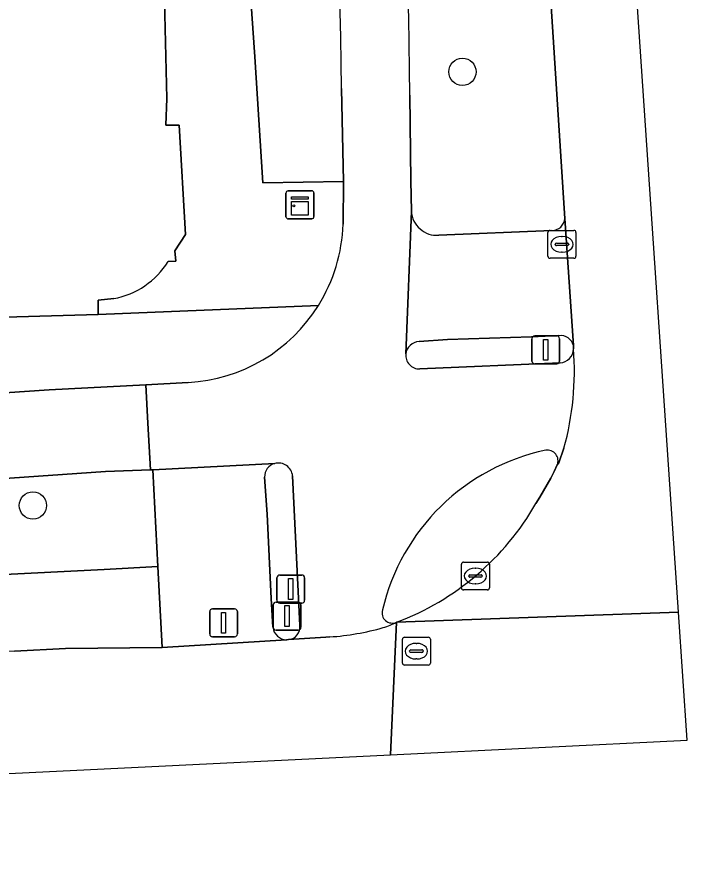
# Model space of a CAD drawing. Extents: x 160030 to 160839, y 385325 to 386450.
# Drawn here: x 160815.03 to 160839.02, y 385324.64 to 385354.73 of the extents above; entities that cross this region are included whole.
import ezdxf

# ---------------------------------------------------------------- set-up
doc = ezdxf.new("R2010")
doc.units = 0
for name, color, linetype in [('IMGEO_Berm_groen', 7, 'Continuous'), ('IMGEO_Boom', 7, 'Continuous'), ('IMGEO_Drukknoppaal', 7, 'Continuous'), ('IMGEO_Erf', 7, 'Continuous'), ('IMGEO_Fietspad_gesloten', 7, 'Continuous'), ('IMGEO_Kast', 7, 'Continuous'), ('IMGEO_Kolk', 7, 'Continuous'), ('IMGEO_Rijbaan_lokaal_gesloten', 7, 'Continuous'), ('IMGEO_Rioolput', 7, 'Continuous'), ('IMGEO_Verkeerseiland_gesloten', 7, 'Continuous'), ('IMGEO_Verkeersregelinstallatiepaal', 7, 'Continuous'), ('IMGEO_Voetpad_open', 7, 'Continuous')]:
    doc.layers.add(name, color=color, linetype=linetype)

msp = doc.modelspace()

# ---------------------------------------------------------------- linework, layer by layer
at = {"layer": 'IMGEO_Berm_groen'}
for points in [[(160834.64, 385347.51), (160834.041, 385356.794), (160833.81, 385359.868), (160833.524, 385362.938), (160833.184, 385366.002), (160832.821, 385368.737)], [(160823.301, 385356.897), (160823.549, 385353.3), (160823.829, 385348.779), (160826.715, 385348.828), (160826.652, 385352.157)], [(160829.095, 385351.919), (160829.129, 385348.851), (160829.149, 385347.765)], [(160830.13, 385346.906), (160834.175, 385347.075)]]:
    msp.add_lwpolyline(points, dxfattribs=at)
msp.add_lwpolyline([(160819.895, 385338.51), (160819.806, 385338.507), (160818.197, 385338.445), (160809.803, 385337.866), (160794.894, 385337.127), (160795.066, 385333.778), (160818.159, 385334.935), (160820.074, 385335.045)], close=True, dxfattribs=at)
for centre, radius, start, end in [((160691.89, 385351.011), 134.767, 0.48724, 12.97127), ((160698.177, 385351.363), 130.92, 0.24323, 13.21176), ((160830.064, 385347.821), 0.917, 183.4862, 274.1007), ((160834.181, 385347.535), 0.46, 269.2689, 356.9128)]:
    msp.add_arc(centre, radius, start, end, dxfattribs=at)
at = {"layer": 'IMGEO_Boom'}
for centre in [(160830.977, 385352.758), (160815.604, 385337.233)]:
    msp.add_circle(centre, 0.489, dxfattribs=at)
at = {"layer": 'IMGEO_Drukknoppaal'}
for p, q in [((160824.437, 385334.738), (160825.227, 385334.738)), ((160825.227, 385334.738), (160824.437, 385334.738)), ((160824.337, 385333.838), (160824.337, 385334.638)), ((160824.337, 385334.638), (160824.337, 385333.838)), ((160825.327, 385334.638), (160825.327, 385333.838)), ((160825.327, 385333.838), (160825.327, 385334.638)), ((160825.227, 385333.738), (160824.437, 385333.738)), ((160824.437, 385333.738), (160825.227, 385333.738))]:
    msp.add_line(p, q, dxfattribs=at)
msp.add_lwpolyline([(160824.757, 385334.613), (160824.907, 385334.613), (160824.907, 385333.863), (160824.757, 385333.863), (160824.757, 385334.613)], dxfattribs=at)
for centre, start, end in [((160824.437, 385334.638), 90, 180), ((160824.437, 385334.638), 90, 180), ((160825.227, 385334.638), 0, 90), ((160825.227, 385334.638), 360, 90), ((160824.437, 385333.838), 180, 270), ((160824.437, 385333.838), 180, 270), ((160825.227, 385333.838), 270, 0), ((160825.227, 385333.838), 270, 0)]:
    msp.add_arc(centre, 0.1, start, end, dxfattribs=at)
at = {"layer": 'IMGEO_Erf'}
for points in [[(160820.441, 385345.968), (160820.718, 385345.983), (160820.686, 385346.354), (160821.062, 385346.938), (160820.836, 385350.843), (160820.362, 385350.843), (160820.395, 385351.806), (160820.273, 385356.826)], [(160689.944, 385353.705), (160690.02, 385353.684), (160690.096, 385353.665), (160706.87, 385349.675), (160716.52, 385348.053), (160736.06, 385345.098), (160745.489, 385344.203), (160765.401, 385343.108), (160775.15, 385342.953), (160795.007, 385343.265), (160798.343, 385343.507), (160817.935, 385344.075), (160817.935, 385344.588), (160818.498, 385344.64)]]:
    msp.add_lwpolyline(points, dxfattribs=at)
msp.add_arc((160817.977, 385347.488), 2.895, 280.3711, 328.3325, dxfattribs=at)
at = {"layer": 'IMGEO_Fietspad_gesloten'}
for points in [[(160826.652, 385352.157), (160826.715, 385348.828), (160826.704, 385347.304)], [(160828.948, 385342.658), (160829.149, 385347.765), (160829.129, 385348.851), (160829.095, 385351.919)], [(160834.474, 385342.336), (160829.453, 385342.12)], [(160738.919, 385338.641), (160742.627, 385338.286), (160756.493, 385337.275), (160760.045, 385337.085), (160760.875, 385337.062), (160769.431, 385336.82), (160770.908, 385336.778), (160787.053, 385336.853), (160794.894, 385337.127), (160809.803, 385337.866), (160818.197, 385338.445), (160819.806, 385338.507), (160819.719, 385340.178), (160819.648, 385341.557), (160816.182, 385341.373), (160806.129, 385340.688), (160793.048, 385340.094), (160779.919, 385339.812), (160766.382, 385339.868), (160753.006, 385340.562)], [(160821.16, 385341.638), (160819.648, 385341.557), (160819.719, 385340.178), (160819.806, 385338.507), (160819.895, 385338.51), (160824.259, 385338.738)], [(160834.372, 385338.683), (160834.428, 385338.761), (160834.612, 385339.283)], [(160824.9, 385338.287), (160825.161, 385332.934)], [(160824.753, 385332.428), (160826.092, 385332.518), (160826.235, 385332.526)]]:
    msp.add_lwpolyline(points, dxfattribs=at)
for centre, radius, start, end in [((160691.89, 385351.011), 134.767, 0.48724, 12.97127), ((160698.177, 385351.363), 130.92, 0.24323, 13.21176), ((160820.841, 385347.489), 5.866, 328.1731, 358.19), ((160820.851, 385347.485), 5.856, 273.0279, 328.1562), ((160829.438, 385342.612), 0.492, 174.6197, 271.7559), ((160834.442, 385342.849), 0.514, 273.542, 358.9007), ((160824.582, 385342.048), 10.404, 344.588, 4.361), ((160835.533, 385331.757), 7.617, 101.9221, 166.8491), ((160834.016, 385338.83), 0.385, 337.6076, 98.5627), ((160824.382, 385338.232), 0.52, 6.0184, 103.7221), ((160828.465, 385333.385), 0.365, 163.2244, 294.3389), ((160824.71, 385332.88), 0.454, 275.4005, 6.8393), ((160827.631, 385334.779), 1.987, 284.9808, 299.669), ((160825.621, 385341.691), 9.186, 273.832, 285.9477)]:
    msp.add_arc(centre, radius, start, end, dxfattribs=at)
at = {"layer": 'IMGEO_Kast'}
for p, q in [((160824.661, 385347.571), (160824.661, 385348.412)), ((160824.661, 385348.412), (160824.661, 385347.571)), ((160824.736, 385348.496), (160825.577, 385348.496)), ((160825.577, 385348.496), (160824.736, 385348.496)), ((160825.661, 385348.421), (160825.661, 385347.58)), ((160825.661, 385347.58), (160825.661, 385348.421)), ((160825.586, 385347.496), (160824.745, 385347.496)), ((160824.745, 385347.496), (160825.586, 385347.496))]:
    msp.add_line(p, q, dxfattribs=at)
for points in [[(160824.856, 385348.286), (160825.456, 385348.286), (160825.456, 385348.201), (160824.856, 385348.201), (160824.856, 385348.286)], [(160824.856, 385348.111), (160825.456, 385348.111), (160825.456, 385347.622), (160824.856, 385347.622), (160824.856, 385348.111)]]:
    msp.add_lwpolyline(points, dxfattribs=at)
msp.add_circle((160824.94, 385347.96), 0.0377, dxfattribs=at)
for centre, start, end in [((160824.739, 385348.418), 92.4484, 184.2845), ((160824.739, 385348.418), 92.4484, 184.2845), ((160825.583, 385348.418), 2.4484, 94.2845), ((160825.583, 385348.418), 2.4484, 94.2845), ((160824.739, 385347.574), 182.4484, 274.2845), ((160824.739, 385347.574), 182.4484, 274.2845), ((160825.583, 385347.574), 272.4484, 4.2845), ((160825.583, 385347.574), 272.4484, 4.2845)]:
    msp.add_arc(centre, 0.0779, start, end, dxfattribs=at)
at = {"layer": 'IMGEO_Kolk'}
for p, q in [((160834.115, 385347.082), (160834.967, 385347.082)), ((160834.04, 385346.156), (160834.04, 385347.008)), ((160834.528, 385346.862), (160834.553, 385346.862)), ((160835.041, 385347.008), (160835.041, 385346.156)), ((160834.299, 385346.576), (160834.299, 385346.588)), ((160834.737, 385346.539), (160834.339, 385346.539)), ((160834.342, 385346.625), (160834.74, 385346.625)), ((160834.783, 385346.588), (160834.783, 385346.576)), ((160834.551, 385346.302), (160834.526, 385346.302)), ((160834.967, 385346.082), (160834.115, 385346.082)), ((160830.943, 385334.279), (160830.943, 385335.131)), ((160831.018, 385335.205), (160831.87, 385335.205)), ((160831.944, 385335.131), (160831.944, 385334.279)), ((160831.245, 385334.748), (160831.643, 385334.748)), ((160831.431, 385334.985), (160831.456, 385334.985)), ((160831.202, 385334.699), (160831.202, 385334.711)), ((160831.64, 385334.662), (160831.242, 385334.662)), ((160831.686, 385334.711), (160831.686, 385334.699)), ((160831.87, 385334.205), (160831.018, 385334.205)), ((160831.454, 385334.425), (160831.429, 385334.425))]:
    msp.add_line(p, q, dxfattribs=at)
for points in [[(160834.115, 385347.082), (160834.967, 385347.082)], [(160834.04, 385346.156), (160834.04, 385347.008)], [(160835.041, 385347.008), (160835.041, 385346.156)], [(160834.967, 385346.082), (160834.115, 385346.082)], [(160830.943, 385334.279), (160830.943, 385335.131)], [(160831.018, 385335.205), (160831.87, 385335.205)], [(160831.944, 385335.131), (160831.944, 385334.279)], [(160831.87, 385334.205), (160831.018, 385334.205)]]:
    msp.add_lwpolyline(points, dxfattribs=at)
for centre, radius, start, end in [((160834.117, 385347.006), 0.0765, 91.552, 178.448), ((160834.117, 385347.006), 0.0765, 91.552, 178.448), ((160834.965, 385347.006), 0.0765, 1.552, 88.448), ((160834.965, 385347.006), 0.0765, 1.552, 88.448), ((160834.339, 385346.585), 0.0403, 85.8775, 175.7526), ((160834.336, 385346.575), 0.0366, 178.938, 274.7102), ((160834.74, 385346.582), 0.043, 264.8664, 352.4533), ((160834.744, 385346.587), 0.0386, 1.7309, 96.639), ((160834.117, 385346.158), 0.0765, 181.552, 268.448), ((160834.117, 385346.158), 0.0765, 181.552, 268.448), ((160834.965, 385346.158), 0.0765, 271.552, 358.448), ((160834.965, 385346.158), 0.0765, 271.552, 358.448), ((160831.02, 385335.129), 0.0765, 91.552, 178.448), ((160831.02, 385335.129), 0.0765, 91.552, 178.448), ((160831.868, 385335.129), 0.0765, 1.552, 88.448), ((160831.868, 385335.129), 0.0765, 1.552, 88.448), ((160831.242, 385334.708), 0.0403, 85.8775, 175.7526), ((160831.647, 385334.71), 0.0386, 1.7309, 96.639), ((160831.239, 385334.698), 0.0366, 178.938, 274.7102), ((160831.643, 385334.705), 0.043, 264.8664, 352.4533), ((160831.02, 385334.281), 0.0765, 181.552, 268.448), ((160831.02, 385334.281), 0.0765, 181.552, 268.448), ((160831.868, 385334.281), 0.0765, 271.552, 358.448), ((160831.868, 385334.281), 0.0765, 271.552, 358.448)]:
    msp.add_arc(centre, radius, start, end, dxfattribs=at)
for centre, major_axis, ratio, start_param, end_param in [((160834.527, 385346.582), (-0.387, 0.002), 0.722429, 4.712389, 7.853982), ((160834.552, 385346.582), (-0.39, 0.002), 0.717154, 1.570796, 4.712389), ((160831.43, 385334.705), (-0.387, 0.002), 0.722429, 4.712389, 7.853982), ((160831.455, 385334.705), (-0.39, 0.002), 0.717154, 1.570796, 4.712389)]:
    msp.add_ellipse(centre, major_axis=major_axis, ratio=ratio, start_param=start_param, end_param=end_param, dxfattribs=at)
at = {"layer": 'IMGEO_Rijbaan_lokaal_gesloten'}
for points in [[(160828.615, 385333.052), (160838.712, 385333.406), (160836.967, 385359.152), (160829.424, 385398.876), (160802.685, 385519.246), (160786.986, 385589.919), (160783.981, 385603.977), (160774.456, 385648.538), (160734.272, 385836.538), (160732.663, 385844.066), (160719.827, 385902.586), (160715.986, 385920.097)], [(160816.315, 385449.323), (160818.471, 385439.439), (160820.641, 385429.501), (160820.652, 385429.337), (160820.648, 385429.173), (160820.627, 385429.01), (160827.85, 385393.942), (160828.247, 385392.017), (160828.968, 385388.489), (160829.526, 385385.741), (160831.469, 385376.359), (160831.887, 385374.174), (160832.388, 385371.461), (160832.821, 385368.737), (160833.184, 385366.002), (160833.524, 385362.938), (160833.81, 385359.868), (160834.041, 385356.794), (160834.64, 385347.51), (160834.948, 385342.956), (160834.956, 385342.839)], [(160834.612, 385339.283), (160834.428, 385338.761), (160834.372, 385338.683), (160834.262, 385338.444), (160834.143, 385338.208), (160834.016, 385337.977), (160833.88, 385337.753), (160833.744, 385337.53), (160833.607, 385337.307)], [(160839.023, 385328.825), (160838.712, 385333.406), (160828.615, 385333.052), (160828.397, 385328.305), (160839.023, 385328.825)], [(160828.397, 385328.305), (160828.615, 385333.052)], [(160826.235, 385332.526), (160826.092, 385332.518), (160824.753, 385332.428), (160824.686, 385332.425), (160820.224, 385332.149), (160816.775, 385332.116), (160814.938, 385332.019), (160803.859, 385331.45), (160790.905, 385330.813), (160777.182, 385330.203), (160764.726, 385329.528), (160755.648, 385329.055), (160750.651, 385329.226), (160745.523, 385329.896), (160742.313, 385330.683), (160741.253, 385330.969), (160736.562, 385332.071)], [(160721.519, 385329.871), (160753.472, 385324.638), (160828.397, 385328.305)]]:
    msp.add_lwpolyline(points, dxfattribs=at)
for centre, radius, start, end in [((160824.582, 385342.048), 10.404, 344.588, 4.361), ((160825.253, 385342.052), 9.608, 290.4838, 330.4023), ((160827.631, 385334.779), 1.987, 284.9808, 299.669), ((160825.621, 385341.691), 9.186, 273.832, 285.9477)]:
    msp.add_arc(centre, radius, start, end, dxfattribs=at)
at = {"layer": 'IMGEO_Rioolput'}
for p, q in [((160828.829, 385331.589), (160828.829, 385332.441)), ((160828.904, 385332.515), (160829.756, 385332.515)), ((160829.83, 385332.441), (160829.83, 385331.589)), ((160829.131, 385332.058), (160829.529, 385332.058)), ((160829.317, 385332.295), (160829.342, 385332.295)), ((160829.088, 385332.009), (160829.088, 385332.021)), ((160829.526, 385331.972), (160829.128, 385331.972)), ((160829.34, 385331.735), (160829.315, 385331.735)), ((160829.572, 385332.021), (160829.572, 385332.009)), ((160829.756, 385331.515), (160828.904, 385331.515))]:
    msp.add_line(p, q, dxfattribs=at)
for points in [[(160828.829, 385331.589), (160828.829, 385332.441)], [(160828.904, 385332.515), (160829.756, 385332.515)], [(160829.83, 385332.441), (160829.83, 385331.589)], [(160829.756, 385331.515), (160828.904, 385331.515)]]:
    msp.add_lwpolyline(points, dxfattribs=at)
for centre, radius, start, end in [((160828.906, 385332.439), 0.0765, 91.552, 178.448), ((160828.906, 385332.439), 0.0765, 91.552, 178.448), ((160829.754, 385332.439), 0.0765, 1.552, 88.448), ((160829.754, 385332.439), 0.0765, 1.552, 88.448), ((160829.128, 385332.018), 0.0403, 85.8775, 175.7526), ((160829.533, 385332.02), 0.0386, 1.7309, 96.639), ((160829.125, 385332.008), 0.0366, 178.938, 274.7102), ((160829.529, 385332.015), 0.043, 264.8664, 352.4533), ((160828.906, 385331.591), 0.0765, 181.552, 268.448), ((160828.906, 385331.591), 0.0765, 181.552, 268.448), ((160829.754, 385331.591), 0.0765, 271.552, 358.448), ((160829.754, 385331.591), 0.0765, 271.552, 358.448)]:
    msp.add_arc(centre, radius, start, end, dxfattribs=at)
for centre, major_axis, ratio, start_param, end_param in [((160829.316, 385332.015), (-0.387, 0.002), 0.722429, 4.712389, 7.853982), ((160829.341, 385332.015), (-0.39, 0.002), 0.717154, 1.570796, 4.712389)]:
    msp.add_ellipse(centre, major_axis=major_axis, ratio=ratio, start_param=start_param, end_param=end_param, dxfattribs=at)
at = {"layer": 'IMGEO_Verkeerseiland_gesloten'}
for points in [[(160834.431, 385343.312), (160833.452, 385343.269), (160830.44, 385343.18), (160829.424, 385343.106)], [(160834.956, 385342.839), (160834.948, 385342.956)], [(160829.453, 385342.12), (160834.474, 385342.336)], [(160833.607, 385337.307), (160833.744, 385337.53), (160833.88, 385337.753), (160834.016, 385337.977), (160834.143, 385338.208), (160834.262, 385338.444), (160834.372, 385338.683)], [(160823.898, 385338.242), (160823.986, 385336.916), (160824.135, 385333.896), (160824.19, 385332.874)], [(160825.161, 385332.934), (160824.9, 385338.287)], [(160824.686, 385332.425), (160824.753, 385332.428)]]:
    msp.add_lwpolyline(points, dxfattribs=at)
for centre, radius, start, end in [((160834.496, 385342.852), 0.464, 12.8955, 98.0028), ((160829.471, 385342.579), 0.529, 95.108, 171.4206), ((160829.438, 385342.612), 0.492, 174.6197, 271.7559), ((160834.442, 385342.849), 0.514, 273.542, 358.9007), ((160835.533, 385331.757), 7.617, 101.9221, 166.8491), ((160834.016, 385338.83), 0.385, 337.6076, 98.5627), ((160824.391, 385338.263), 0.493, 105.5007, 182.4033), ((160824.382, 385338.232), 0.52, 6.0184, 103.7221), ((160825.253, 385342.052), 9.608, 290.4838, 330.4023), ((160828.465, 385333.385), 0.365, 163.2244, 294.3389), ((160824.71, 385332.88), 0.454, 275.4005, 6.8393), ((160824.69, 385332.927), 0.502, 186.1083, 269.5863)]:
    msp.add_arc(centre, radius, start, end, dxfattribs=at)
at = {"layer": 'IMGEO_Verkeersregelinstallatiepaal'}
for p, q in [((160833.464, 385342.404), (160833.464, 385343.204)), ((160833.464, 385343.204), (160833.464, 385342.404)), ((160833.564, 385343.304), (160834.354, 385343.304)), ((160834.354, 385343.304), (160833.564, 385343.304)), ((160834.454, 385343.204), (160834.454, 385342.404)), ((160834.454, 385342.404), (160834.454, 385343.204)), ((160834.354, 385342.304), (160833.564, 385342.304)), ((160833.564, 385342.304), (160834.354, 385342.304)), ((160822.032, 385333.53), (160822.822, 385333.53)), ((160822.822, 385333.53), (160822.032, 385333.53)), ((160824.206, 385332.871), (160824.206, 385333.671)), ((160824.206, 385333.671), (160824.206, 385332.871)), ((160824.306, 385333.771), (160825.096, 385333.771)), ((160825.096, 385333.771), (160824.306, 385333.771)), ((160825.196, 385333.671), (160825.196, 385332.871)), ((160825.196, 385332.871), (160825.196, 385333.671)), ((160821.932, 385332.63), (160821.932, 385333.43)), ((160821.932, 385333.43), (160821.932, 385332.63)), ((160822.922, 385333.43), (160822.922, 385332.63)), ((160822.922, 385332.63), (160822.922, 385333.43)), ((160825.096, 385332.771), (160824.306, 385332.771)), ((160824.306, 385332.771), (160825.096, 385332.771)), ((160822.822, 385332.53), (160822.032, 385332.53)), ((160822.032, 385332.53), (160822.822, 385332.53))]:
    msp.add_line(p, q, dxfattribs=at)
for points in [[(160833.884, 385343.179), (160834.034, 385343.179), (160834.034, 385342.429), (160833.884, 385342.429), (160833.884, 385343.179)], [(160824.626, 385333.646), (160824.776, 385333.646), (160824.776, 385332.896), (160824.626, 385332.896), (160824.626, 385333.646)], [(160822.352, 385333.405), (160822.502, 385333.405), (160822.502, 385332.655), (160822.352, 385332.655), (160822.352, 385333.405)]]:
    msp.add_lwpolyline(points, dxfattribs=at)
for centre, start, end in [((160833.564, 385343.204), 90, 180), ((160833.564, 385343.204), 90, 180), ((160834.354, 385343.204), 0, 90), ((160834.354, 385343.204), 360, 90), ((160833.564, 385342.404), 180, 270), ((160833.564, 385342.404), 180, 270), ((160834.354, 385342.404), 270, 0), ((160834.354, 385342.404), 270, 0), ((160822.032, 385333.43), 90, 180), ((160822.032, 385333.43), 90, 180), ((160822.822, 385333.43), 0, 90), ((160822.822, 385333.43), 360, 90), ((160824.306, 385333.671), 90, 180), ((160824.306, 385333.671), 90, 180), ((160825.096, 385333.671), 0, 90), ((160825.096, 385333.671), 360, 90), ((160822.032, 385332.63), 180, 270), ((160822.032, 385332.63), 180, 270), ((160822.822, 385332.63), 270, 0), ((160822.822, 385332.63), 270, 0), ((160824.306, 385332.871), 180, 270), ((160824.306, 385332.871), 180, 270), ((160825.096, 385332.871), 270, 0), ((160825.096, 385332.871), 270, 0)]:
    msp.add_arc(centre, 0.1, start, end, dxfattribs=at)
at = {"layer": 'IMGEO_Voetpad_open'}
for points in [[(160820.273, 385356.826), (160820.395, 385351.806), (160820.362, 385350.843), (160820.836, 385350.843), (160821.062, 385346.938), (160820.686, 385346.354), (160820.718, 385345.983), (160820.441, 385345.968)], [(160826.704, 385347.304), (160826.715, 385348.828), (160823.829, 385348.779), (160823.549, 385353.3), (160823.301, 385356.897)], [(160825.825, 385344.396), (160817.935, 385344.075), (160798.343, 385343.507), (160795.007, 385343.265), (160775.15, 385342.953), (160765.401, 385343.108), (160745.489, 385344.203), (160736.06, 385345.098), (160716.52, 385348.053), (160706.87, 385349.675), (160690.096, 385353.665), (160690.02, 385353.684), (160689.944, 385353.705), (160683.877, 385354.603)], [(160829.149, 385347.765), (160828.948, 385342.658)], [(160834.948, 385342.956), (160834.64, 385347.51)], [(160834.175, 385347.075), (160830.13, 385346.906)], [(160818.498, 385344.64), (160817.935, 385344.588), (160817.935, 385344.075), (160825.825, 385344.396)], [(160829.424, 385343.106), (160830.44, 385343.18), (160833.452, 385343.269), (160834.431, 385343.312)], [(160753.006, 385340.562), (160766.382, 385339.868), (160779.919, 385339.812), (160793.048, 385340.094), (160806.129, 385340.688), (160816.182, 385341.373), (160819.648, 385341.557), (160821.16, 385341.638)], [(160824.259, 385338.738), (160819.895, 385338.51), (160820.074, 385335.045), (160820.224, 385332.149), (160824.686, 385332.425)], [(160824.19, 385332.874), (160824.135, 385333.896), (160823.986, 385336.916), (160823.898, 385338.242)], [(160814.938, 385332.019), (160816.775, 385332.116), (160820.224, 385332.149), (160820.074, 385335.045), (160818.159, 385334.935), (160795.066, 385333.778), (160794.894, 385337.127), (160787.053, 385336.853), (160787.135, 385333.434), (160771.008, 385332.613), (160769.629, 385332.549), (160769.431, 385336.82)]]:
    msp.add_lwpolyline(points, dxfattribs=at)
for centre, radius, start, end in [((160830.064, 385347.821), 0.917, 183.4862, 274.1007), ((160834.181, 385347.535), 0.46, 269.2689, 356.9128), ((160820.841, 385347.489), 5.866, 328.1731, 358.19), ((160817.977, 385347.488), 2.895, 280.3711, 328.3325), ((160820.851, 385347.485), 5.856, 273.0279, 328.1562), ((160834.496, 385342.852), 0.464, 12.8955, 98.0028), ((160829.471, 385342.579), 0.529, 95.108, 171.4206), ((160824.391, 385338.263), 0.493, 105.5007, 182.4033), ((160824.69, 385332.927), 0.502, 186.1083, 269.5863)]:
    msp.add_arc(centre, radius, start, end, dxfattribs=at)

doc.saveas('drawing.dxf')
